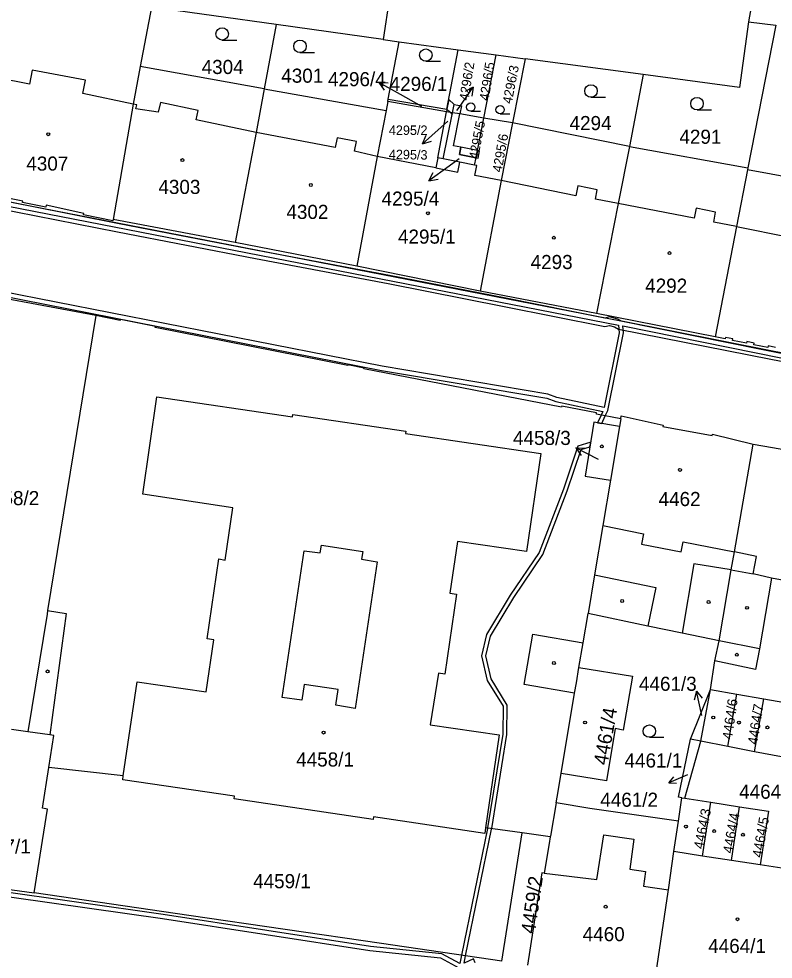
# Model space of a CAD drawing. Extents: x -756746 to -753363, y -1166406 to -1161727.
# Drawn here: x -755498.1 to -755407.3, y -1165864.8 to -1165751.5 of the extents above; entities that cross this region are included whole.
import ezdxf

# ---------------------------------------------------------------- set-up
doc = ezdxf.new("R2010")
doc.units = 0
for name, color, linetype in [('Hranice parcel', 7, 'Continuous'), ('Parcelní čísla', 7, 'Continuous'), ('Pop  PČ popisy', 7, 'Continuous'), ('Vnitřní kresba', 7, 'Continuous'), ('Věcná břemena k části', 7, 'Continuous'), ('Značky budov', 7, 'Continuous'), ('Značky kultur', 7, 'Continuous')]:
    doc.layers.add(name, color=color, linetype=linetype)

msp = doc.modelspace()

# ---------------------------------------------------------------- linework, layer by layer
at = {"layer": 'Hranice parcel'}
for p, q in [((-755447.9, -1165710.51), (-755454.23, -1165754.01)), ((-755482.15, -1165750.08), (-755483.52, -1165757.24)), ((-755467.14, -1165752.2), (-755482.15, -1165750.08)), ((-755410.24, -1165751.88), (-755406.96, -1165752.25)), ((-755467.14, -1165752.2), (-755468.57, -1165759.95)), ((-755454.23, -1165754.01), (-755467.14, -1165752.2)), ((-755406.96, -1165752.25), (-755410.32, -1165769.47)), ((-755454.23, -1165754.01), (-755452.3, -1165754.28)), ((-755453.63, -1165761.17), (-755452.3, -1165754.28)), ((-755452.3, -1165754.28), (-755445.2, -1165755.23)), ((-755446.56, -1165762.39), (-755445.2, -1165755.23)), ((-755445.2, -1165755.23), (-755440.62, -1165755.85)), ((-755442.11, -1165763.46), (-755440.62, -1165755.85)), ((-755440.62, -1165755.85), (-755437.16, -1165756.31)), ((-755437.16, -1165756.31), (-755438.68, -1165764.05)), ((-755422.91, -1165758.22), (-755437.16, -1165756.31)), ((-755468.57, -1165759.95), (-755483.52, -1165757.24)), ((-755422.91, -1165758.22), (-755424.56, -1165766.87)), ((-755468.57, -1165759.95), (-755453.9, -1165762.53)), ((-755453.69, -1165761.47), (-755453.9, -1165762.53)), ((-755453.69, -1165761.47), (-755453.63, -1165761.17)), ((-755446.62, -1165762.69), (-755453.69, -1165761.47)), ((-755453.63, -1165761.17), (-755446.56, -1165762.39)), ((-755453.9, -1165762.53), (-755454.98, -1165768.08)), ((-755447.68, -1165768.25), (-755446.62, -1165762.69)), ((-755447, -1165768.38), (-755445.9, -1165762.81)), ((-755446.56, -1165762.39), (-755446.62, -1165762.69)), ((-755445.9, -1165762.81), (-755446.62, -1165762.69)), ((-755445.01, -1165762.96), (-755445.9, -1165762.81)), ((-755442.11, -1165763.46), (-755445.01, -1165762.96)), ((-755438.68, -1165764.05), (-755442.11, -1165763.46)), ((-755438.68, -1165764.05), (-755440.03, -1165770.98)), ((-755424.56, -1165766.87), (-755438.68, -1165764.05)), ((-755424.56, -1165766.87), (-755410.32, -1165769.47)), ((-755454.98, -1165768.08), (-755457.42, -1165781.29)), ((-755447, -1165768.38), (-755447.68, -1165768.25)), ((-755443.23, -1165769.13), (-755443.05, -1165768.25)), ((-755410.32, -1165769.47), (-755410.36, -1165769.69)), ((-755391.62, -1165773.1), (-755410.36, -1165769.69)), ((-755440.03, -1165770.98), (-755442.57, -1165784.3)), ((-755472.07, -1165778.44), (-755486.78, -1165775.68)), ((-755457.42, -1165781.29), (-755472.07, -1165778.44)), ((-755442.57, -1165784.3), (-755457.42, -1165781.29)), ((-755428.55, -1165787.01), (-755442.57, -1165784.3)), ((-755488.85, -1165787.26), (-755501.98, -1165784.78)), ((-755414.26, -1165789.82), (-755428.55, -1165787.01)), ((-755488.85, -1165787.26), (-755494.66, -1165822.78)), ((-755485.92, -1165787.85), (-755488.85, -1165787.26)), ((-755425.77, -1165800.6), (-755426.86, -1165807.07)), ((-755425.62, -1165799.69), (-755425.77, -1165800.6)), ((-755417.23, -1165838.29), (-755414.8, -1165832.31)), ((-755415.97, -1165838.53), (-755414.8, -1165832.31)), ((-755414.8, -1165832.31), (-755411.66, -1165832.85)), ((-755412.73, -1165839.16), (-755411.66, -1165832.85)), ((-755411.66, -1165832.85), (-755408.41, -1165833.41)), ((-755409.5, -1165839.79), (-755408.41, -1165833.41)), ((-755408.41, -1165833.41), (-755405.17, -1165833.97)), ((-755497.03, -1165837.39), (-755499.03, -1165837.1)), ((-755417.9, -1165845.41), (-755415.97, -1165838.53)), ((-755415.97, -1165838.53), (-755417.23, -1165838.29)), ((-755412.73, -1165839.16), (-755415.97, -1165838.53)), ((-755409.5, -1165839.79), (-755412.73, -1165839.16)), ((-755406.27, -1165840.42), (-755409.5, -1165839.79)), ((-755418.68, -1165848.17), (-755418.26, -1165845.35)), ((-755418.26, -1165845.35), (-755417.9, -1165845.41)), ((-755417.9, -1165845.41), (-755414.79, -1165845.88)), ((-755415.76, -1165852.36), (-755414.79, -1165845.88)), ((-755414.79, -1165845.88), (-755411.32, -1165846.42)), ((-755412.3, -1165852.89), (-755411.32, -1165846.42)), ((-755419.22, -1165851.82), (-755418.68, -1165848.17)), ((-755439.97, -1165865.04), (-755437.49, -1165849.58)), ((-755434.11, -1165850.06), (-755437.49, -1165849.58)), ((-755415.76, -1165852.36), (-755419.22, -1165851.82)), ((-755412.3, -1165852.89), (-755415.76, -1165852.36)), ((-755408.84, -1165853.42), (-755412.3, -1165852.89)), ((-755401.82, -1165854.5), (-755408.84, -1165853.42)), ((-755508.04, -1165855.17), (-755496.29, -1165856.8))]:
    msp.add_line(p, q, dxfattribs=at)
for points in [[(-755407.4, -1165735.01), (-755407.92, -1165738.75), (-755410.24, -1165751.88)], [(-755410.24, -1165751.88), (-755411.34, -1165759.78), (-755422.91, -1165758.22)], [(-755483.52, -1165757.24), (-755484.38, -1165761.77), (-755486.78, -1165775.68)], [(-755468.57, -1165759.95), (-755469.54, -1165765.2), (-755472.07, -1165778.44)], [(-755445.9, -1165762.81), (-755445.7, -1165761.82), (-755444.82, -1165761.99), (-755445.01, -1165762.96)], [(-755443.05, -1165768.25), (-755445.06, -1165767.85), (-755444.89, -1165766.97), (-755445.77, -1165766.8), (-755445.01, -1165762.96)], [(-755443.05, -1165768.25), (-755442.88, -1165767.36), (-755442.11, -1165763.46)], [(-755424.56, -1165766.87), (-755425.92, -1165773.76), (-755428.55, -1165787.01)], [(-755447.68, -1165768.25), (-755447.92, -1165769.46), (-755454.98, -1165768.08)], [(-755443.23, -1165769.13), (-755445.03, -1165768.77), (-755447, -1165768.38)], [(-755440.03, -1165770.98), (-755443.2, -1165770.36), (-755442.98, -1165769.18), (-755443.23, -1165769.13)], [(-755410.36, -1165769.69), (-755411.7, -1165776.54), (-755414.26, -1165789.82)], [(-755486.78, -1165775.68), (-755486.82, -1165775.85), (-755490.33, -1165775.13), (-755490.3, -1165774.97), (-755494.85, -1165773.96), (-755494.9, -1165774.2), (-755497.7, -1165773.63), (-755497.67, -1165773.47), (-755502.27, -1165772.53), (-755502.3, -1165772.69), (-755505.88, -1165771.96), (-755505.84, -1165771.79)], [(-755425.62, -1165799.69), (-755428.56, -1165799.12), (-755428.53, -1165798.97), (-755432.73, -1165798.15), (-755432.76, -1165798.3), (-755456.57, -1165793.66), (-755456.55, -1165793.58), (-755458.51, -1165793.19), (-755458.52, -1165793.27), (-755481.7, -1165788.7), (-755481.67, -1165788.55), (-755485.89, -1165787.71), (-755485.92, -1165787.85)], [(-755407, -1165791.08), (-755407.88, -1165790.91), (-755407.92, -1165791.09), (-755409.59, -1165790.76), (-755409.55, -1165790.57), (-755410.43, -1165790.39), (-755410.47, -1165790.58), (-755412.16, -1165790.24), (-755412.12, -1165790.05), (-755413, -1165789.88), (-755413.03, -1165790.06), (-755414.26, -1165789.82)], [(-755425.62, -1165799.69), (-755425.57, -1165799.34), (-755420.52, -1165800.45), (-755420.56, -1165800.61), (-755414.62, -1165801.69), (-755414.58, -1165801.52), (-755409.69, -1165802.73)], [(-755425.77, -1165800.6), (-755428.85, -1165800.09), (-755429.91, -1165806.58), (-755426.86, -1165807.07)], [(-755413.79, -1165826.42), (-755412.32, -1165817.89), (-755411.94, -1165815.72), (-755409.69, -1165802.73)], [(-755409.69, -1165802.73), (-755405.27, -1165803.51), (-755405.31, -1165803.72), (-755398.04, -1165805), (-755398.01, -1165804.79), (-755393.52, -1165805.58)], [(-755426.86, -1165807.07), (-755427.78, -1165812.56), (-755428.78, -1165818.48), (-755429.57, -1165823.16)], [(-755494.66, -1165822.78), (-755494.73, -1165823.22), (-755497.03, -1165837.39)], [(-755430.66, -1165829.65), (-755430.16, -1165826.66), (-755429.57, -1165823.16)], [(-755413.79, -1165826.42), (-755418.21, -1165825.51), (-755422.38, -1165824.65), (-755429.57, -1165823.16)], [(-755414.8, -1165832.31), (-755414.29, -1165828.86), (-755413.79, -1165826.42)], [(-755432.82, -1165842.41), (-755431.19, -1165832.73), (-755430.97, -1165831.51), (-755430.66, -1165829.65)], [(-755430.66, -1165829.65), (-755424.23, -1165830.68), (-755425.33, -1165837.21), (-755426.31, -1165837), (-755427.35, -1165843.31), (-755432.82, -1165842.41)], [(-755494.52, -1165841.68), (-755493.91, -1165837.84), (-755494.4, -1165837.76), (-755497.03, -1165837.39)], [(-755418.26, -1165845.35), (-755418.66, -1165845.29), (-755417.23, -1165838.29)], [(-755496.29, -1165856.8), (-755494.67, -1165846.7), (-755495.3, -1165846.6), (-755494.52, -1165841.68)], [(-755437.49, -1165849.58), (-755441.91, -1165848.95), (-755442.01, -1165849.64), (-755455.42, -1165847.65), (-755455.46, -1165847.95), (-755472.21, -1165845.46), (-755472.17, -1165845.16), (-755485.62, -1165843.17), (-755485.55, -1165842.72), (-755494.52, -1165841.68)], [(-755433.42, -1165845.97), (-755433.3, -1165845.26), (-755432.82, -1165842.41)], [(-755433.42, -1165845.97), (-755434.1, -1165849.96), (-755434.11, -1165850.06)], [(-755418.68, -1165848.17), (-755429.36, -1165846.64), (-755433.42, -1165845.97)], [(-755411.32, -1165846.42), (-755407.84, -1165846.95), (-755408.84, -1165853.42)], [(-755434.11, -1165850.06), (-755434.25, -1165850.85), (-755434.85, -1165854.43), (-755435.15, -1165854.38), (-755436.86, -1165865.5)], [(-755421.52, -1165867.49), (-755419.91, -1165856.66), (-755419.88, -1165856.45), (-755419.22, -1165851.82)], [(-755439.97, -1165865.04), (-755454.44, -1165862.88), (-755477.66, -1165859.54), (-755496.29, -1165856.8)]]:
    msp.add_lwpolyline(points, dxfattribs=at)
at = {"layer": 'Pop  PČ popisy'}
for p, q in [((-755452.15, -1165760.61), (-755454.78, -1165759.16)), ((-755454.78, -1165759.16), (-755453.66, -1165759.2)), ((-755454.78, -1165759.16), (-755454.14, -1165760.08)), ((-755445.11, -1165762.18), (-755443.39, -1165759.72)), ((-755443.39, -1165759.72), (-755444.37, -1165760.26)), ((-755443.39, -1165759.72), (-755443.55, -1165760.83)), ((-755449.59, -1165762.05), (-755452.15, -1165760.61)), ((-755445.38, -1165762.56), (-755445.11, -1165762.18)), ((-755446.44, -1165763.82), (-755447.26, -1165764.54)), ((-755447.26, -1165764.54), (-755449.49, -1165766.55)), ((-755449.49, -1165766.55), (-755449.08, -1165765.51)), ((-755449.49, -1165766.55), (-755448.41, -1165766.25)), ((-755445.11, -1165768.38), (-755446.3, -1165769.25)), ((-755446.3, -1165769.25), (-755448.73, -1165771.01)), ((-755448.73, -1165771.01), (-755448.21, -1165770.02)), ((-755448.73, -1165771.01), (-755447.62, -1165770.83)), ((-755428.38, -1165804.56), (-755431.05, -1165803.2)), ((-755431.05, -1165803.2), (-755429.93, -1165803.21)), ((-755431.05, -1165803.2), (-755430.39, -1165804.1)), ((-755428.3, -1165804.6), (-755428.38, -1165804.56)), ((-755416.49, -1165832.49), (-755416.78, -1165833.57)), ((-755415.87, -1165835.42), (-755416.49, -1165832.49)), ((-755416.49, -1165832.49), (-755415.8, -1165833.36)), ((-755417.59, -1165842.58), (-755419.83, -1165843.53)), ((-755419.83, -1165843.53), (-755419.24, -1165842.84)), ((-755419.83, -1165843.53), (-755418.92, -1165843.59))]:
    msp.add_line(p, q, dxfattribs=at)
at = {"layer": 'Vnitřní kresba'}
for p, q in [((-755496.85, -1165759.38), (-755503.28, -1165758.07)), ((-755496.54, -1165757.69), (-755496.85, -1165759.38)), ((-755490.09, -1165758.89), (-755496.54, -1165757.69)), ((-755490.42, -1165760.5), (-755490.09, -1165758.89)), ((-755484.38, -1165761.77), (-755490.42, -1165760.5)), ((-755483.93, -1165761.86), (-755484.38, -1165761.77)), ((-755484.02, -1165762.33), (-755483.93, -1165761.86)), ((-755481.08, -1165761.58), (-755481.33, -1165762.76)), ((-755476.55, -1165762.54), (-755481.08, -1165761.58)), ((-755481.33, -1165762.76), (-755484.02, -1165762.33)), ((-755476.77, -1165763.68), (-755476.55, -1165762.54)), ((-755469.54, -1165765.2), (-755476.77, -1165763.68)), ((-755460.02, -1165767), (-755469.54, -1165765.2)), ((-755459.79, -1165765.84), (-755460.02, -1165767)), ((-755457.46, -1165766.3), (-755459.79, -1165765.84)), ((-755457.7, -1165767.46), (-755457.46, -1165766.3)), ((-755454.98, -1165768.08), (-755457.7, -1165767.46)), ((-755445.26, -1165769.97), (-755445.03, -1165768.77)), ((-755447.92, -1165769.46), (-755445.26, -1165769.97)), ((-755431.02, -1165772.81), (-755440.03, -1165770.98)), ((-755430.78, -1165771.62), (-755431.02, -1165772.81)), ((-755428.48, -1165772.09), (-755430.78, -1165771.62)), ((-755428.66, -1165773.22), (-755428.48, -1165772.09)), ((-755425.92, -1165773.76), (-755428.66, -1165773.22)), ((-755416.78, -1165775.53), (-755425.92, -1165773.76)), ((-755416.55, -1165774.33), (-755416.78, -1165775.53)), ((-755414.23, -1165774.8), (-755416.55, -1165774.33)), ((-755414.4, -1165775.99), (-755414.23, -1165774.8)), ((-755411.7, -1165776.54), (-755414.4, -1165775.99)), ((-755411.7, -1165776.54), (-755405.29, -1165777.81)), ((-755483.18, -1165808.77), (-755481.51, -1165797.03)), ((-755481.51, -1165797.03), (-755465.17, -1165799.44)), ((-755465.17, -1165799.44), (-755465.12, -1165799.16)), ((-755465.12, -1165799.16), (-755451.53, -1165801.16)), ((-755451.53, -1165801.16), (-755451.57, -1165801.45)), ((-755451.57, -1165801.45), (-755435.26, -1165803.86)), ((-755435.26, -1165803.86), (-755436.98, -1165815.68)), ((-755472.35, -1165810.42), (-755483.18, -1165808.77)), ((-755473.29, -1165816.7), (-755472.35, -1165810.42)), ((-755427.78, -1165812.56), (-755422.87, -1165813.54)), ((-755422.87, -1165813.54), (-755423.12, -1165814.78)), ((-755461.82, -1165815.85), (-755461.68, -1165814.93)), ((-755461.68, -1165814.93), (-755456.71, -1165815.67)), ((-755445.31, -1165814.47), (-755446.2, -1165820.71)), ((-755436.98, -1165815.68), (-755445.31, -1165814.47)), ((-755423.12, -1165814.78), (-755418.34, -1165815.73)), ((-755418.34, -1165815.73), (-755418.1, -1165814.49)), ((-755418.1, -1165814.49), (-755411.94, -1165815.72)), ((-755466.41, -1165833.26), (-755463.77, -1165815.59)), ((-755463.77, -1165815.59), (-755461.82, -1165815.85)), ((-755456.71, -1165815.67), (-755456.85, -1165816.61)), ((-755409.27, -1165816.26), (-755411.94, -1165815.72)), ((-755409.68, -1165818.36), (-755409.27, -1165816.26)), ((-755475.44, -1165826.19), (-755474.06, -1165816.57)), ((-755474.06, -1165816.57), (-755473.29, -1165816.7)), ((-755454.95, -1165816.9), (-755457.61, -1165834.58)), ((-755456.85, -1165816.61), (-755454.95, -1165816.9)), ((-755416.84, -1165817.14), (-755418.21, -1165825.51)), ((-755412.32, -1165817.89), (-755416.84, -1165817.14)), ((-755428.78, -1165818.48), (-755421.42, -1165820.02)), ((-755412.32, -1165817.89), (-755409.68, -1165818.36)), ((-755407.48, -1165818.88), (-755409.68, -1165818.36)), ((-755407.48, -1165818.88), (-755408.9, -1165827.42)), ((-755399.87, -1165820.35), (-755407.48, -1165818.88)), ((-755445.41, -1165820.82), (-755446.81, -1165830.45)), ((-755446.2, -1165820.71), (-755445.41, -1165820.82)), ((-755421.42, -1165820.02), (-755422.38, -1165824.65)), ((-755494.66, -1165822.78), (-755492.44, -1165823.14)), ((-755492.44, -1165823.14), (-755494.4, -1165837.76)), ((-755475.57, -1165832.6), (-755474.66, -1165826.3)), ((-755474.66, -1165826.3), (-755475.44, -1165826.19)), ((-755437.25, -1165831.71), (-755436.23, -1165825.64)), ((-755436.23, -1165825.64), (-755430.16, -1165826.66)), ((-755408.9, -1165827.42), (-755413.79, -1165826.42)), ((-755408.9, -1165827.42), (-755409.4, -1165829.87)), ((-755409.4, -1165829.87), (-755414.29, -1165828.86)), ((-755447.6, -1165830.33), (-755448.59, -1165836.55)), ((-755446.81, -1165830.45), (-755447.6, -1165830.33)), ((-755485.55, -1165842.72), (-755483.88, -1165831.38)), ((-755483.88, -1165831.38), (-755475.57, -1165832.6)), ((-755463.76, -1165831.7), (-755464.04, -1165833.6)), ((-755459.65, -1165832.3), (-755463.76, -1165831.7)), ((-755459.94, -1165834.19), (-755459.65, -1165832.3)), ((-755431.19, -1165832.73), (-755437.25, -1165831.71)), ((-755464.04, -1165833.6), (-755466.41, -1165833.26)), ((-755457.61, -1165834.58), (-755459.94, -1165834.19)), ((-755448.59, -1165836.55), (-755440.26, -1165837.78)), ((-755440.26, -1165837.78), (-755441.91, -1165848.95)), ((-755428.5, -1165855.19), (-755427.67, -1165849.82)), ((-755427.67, -1165849.82), (-755424.07, -1165850.32)), ((-755424.07, -1165850.32), (-755424.55, -1165853.94)), ((-755434.85, -1165854.43), (-755428.5, -1165855.19)), ((-755424.55, -1165853.94), (-755422.64, -1165854.21)), ((-755422.64, -1165854.21), (-755422.88, -1165856)), ((-755422.88, -1165856), (-755419.88, -1165856.45))]:
    msp.add_line(p, q, dxfattribs=at)
at = {"layer": 'Věcná břemena k části'}
for points in [[(-755446.56, -1165762.39), (-755446.19, -1165762.76), (-755445.94, -1165763.01), (-755445.9, -1165762.81), (-755445.7, -1165761.82), (-755446.34, -1165761.21)], [(-755444.89, -1165766.97), (-755445.06, -1165767.85), (-755443.05, -1165768.25), (-755442.88, -1165767.36)], [(-755442.88, -1165767.36), (-755443.05, -1165768.25), (-755442.8, -1165768.3), (-755442.65, -1165767.4)]]:
    msp.add_lwpolyline(points, close=True, dxfattribs=at)
for points in [[(-755539.43, -1165766.28), (-755425.89, -1165788.4), (-755425.81, -1165789.32), (-755427.63, -1165798.31), (-755433.32, -1165797.12), (-755434.4, -1165796.71), (-755454.38, -1165793.35), (-755500.19, -1165784.34)], [(-755500.29, -1165784.84), (-755454.46, -1165793.85), (-755434.52, -1165797.19), (-755433.44, -1165797.6), (-755427.79, -1165798.79), (-755427.99, -1165799.23), (-755428.41, -1165800.16), (-755427.9, -1165800.25), (-755427.49, -1165799.33), (-755427.2, -1165798.69), (-755425.31, -1165789.34), (-755425.38, -1165788.5), (-755386.91, -1165796.26), (-755364.3, -1165800.41), (-755363.8, -1165800.01), (-755362.18, -1165798.7), (-755362.21, -1165798.45), (-755364.48, -1165799.74), (-755364.7, -1165799.86), (-755366.13, -1165799.57), (-755386.81, -1165795.76), (-755425.6, -1165787.94), (-755539.31, -1165765.8)], [(-755395.68, -1165793.79), (-755407.36, -1165791.53), (-755425.54, -1165787.92), (-755425.98, -1165787.68), (-755426.98, -1165787.41), (-755427.55, -1165787.56), (-755439.46, -1165785.17), (-755453.48, -1165782.41), (-755469.43, -1165779.41), (-755486.05, -1165776.18), (-755508.14, -1165771.83)], [(-755508.34, -1165772.81), (-755486.25, -1165777.16), (-755469.61, -1165780.39), (-755453.66, -1165783.39), (-755439.66, -1165786.15), (-755427.53, -1165788.58), (-755426.98, -1165788.45), (-755426.36, -1165788.62), (-755425.88, -1165788.88), (-755407.56, -1165792.51), (-755395.88, -1165794.77), (-755387.24, -1165796.61), (-755384.64, -1165797.25), (-755385.79, -1165805.78)], [(-755443.17, -1165865.22), (-755443.37, -1165864.76), (-755444.5, -1165865.26), (-755444.32, -1165864.39), (-755441.18, -1165849.13), (-755441.17, -1165849.06), (-755439.35, -1165837.72), (-755439.31, -1165834.17), (-755441.24, -1165831.01), (-755441.88, -1165828.23), (-755441.33, -1165825.87), (-755438.52, -1165821.21), (-755435, -1165816.05), (-755432.08, -1165808.36), (-755430.41, -1165803.38), (-755429.34, -1165803.06), (-755429.25, -1165802.52), (-755430.81, -1165802.98), (-755432.54, -1165808.18), (-755435.44, -1165815.81), (-755438.94, -1165820.95), (-755441.79, -1165825.67), (-755442.4, -1165828.23), (-755441.7, -1165831.21), (-755439.81, -1165834.31), (-755439.85, -1165837.68), (-755441.67, -1165848.98), (-755441.68, -1165849.03), (-755444.81, -1165864.32), (-755445.02, -1165865.31), (-755447.18, -1165864.16), (-755455.78, -1165863.26), (-755480.74, -1165859.4), (-755521.41, -1165853.64)], [(-755521.42, -1165854.14), (-755480.82, -1165859.9), (-755455.84, -1165863.76), (-755447.34, -1165864.64), (-755445.12, -1165865.83)]]:
    msp.add_lwpolyline(points, dxfattribs=at)
at = {"layer": 'Značky budov'}
for centre in [(-755494.59, -1165765.41), (-755478.43, -1165768.52), (-755462.96, -1165771.52), (-755448.85, -1165774.93), (-755433.69, -1165777.88), (-755419.75, -1165779.72), (-755427.91, -1165803.01), (-755418.49, -1165805.85), (-755425.45, -1165821.64), (-755415.05, -1165821.76), (-755410.41, -1165822.46), (-755433.68, -1165829.11), (-755411.64, -1165828.11), (-755494.67, -1165830.12), (-755414.48, -1165835.67), (-755429.92, -1165836.28), (-755411.39, -1165836.29), (-755407.96, -1165836.87), (-755461.42, -1165837.49), (-755417.78, -1165848.82), (-755414.37, -1165849.36), (-755410.91, -1165849.8), (-755427.44, -1165858.47), (-755411.56, -1165859.98)]:
    msp.add_circle(centre, 0.175, dxfattribs=at)
at = {"layer": 'Značky kultur'}
for p, q in [((-755473.64, -1165754.07), (-755471.89, -1165754.07)), ((-755464.27, -1165755.56), (-755462.52, -1165755.56)), ((-755449.1, -1165756.62), (-755447.35, -1165756.62)), ((-755429.21, -1165760.94), (-755427.46, -1165760.94)), ((-755443.69, -1165762.64), (-755442.51, -1165762.64)), ((-755440.16, -1165762.95), (-755438.98, -1165762.95)), ((-755416.44, -1165762.47), (-755414.69, -1165762.47)), ((-755422.18, -1165838.06), (-755420.43, -1165838.06))]:
    msp.add_line(p, q, dxfattribs=at)
for centre, radius in [((-755473.64, -1165753.32), 0.75), ((-755464.27, -1165754.81), 0.75), ((-755449.1, -1165755.87), 0.75), ((-755429.21, -1165760.19), 0.75), ((-755416.44, -1165761.72), 0.75), ((-755443.69, -1165762.14), 0.502), ((-755440.16, -1165762.45), 0.502), ((-755422.18, -1165837.31), 0.75)]:
    msp.add_circle(centre, radius, dxfattribs=at)

# ---------------------------------------------------------------- texts
at = {"layer": 'Parcelní čísla'}
for s, height, p in [('4304', 1.7, (-755476.11, -1165758.15)), ('4301', 1.7, (-755466.52, -1165759.2)), ('4296/4', 1.7, (-755460.89, -1165759.62)), ('4296/1', 1.7, (-755453.46, -1165760.19)), ('4294', 1.7, (-755431.79, -1165764.91)), ('4295/2', 1.139, (-755453.56, -1165765.49)), ('4291', 1.7, (-755418.56, -1165766.56)), ('4307', 1.7, (-755497.23, -1165769.79)), ('4303', 1.7, (-755481.32, -1165772.6)), ('4295/4', 1.7, (-755454.44, -1165774.01)), ('4302', 1.7, (-755465.9, -1165775.61)), ('4295/1', 1.7, (-755452.46, -1165778.59)), ('4293', 1.7, (-755436.48, -1165781.65)), ('4292', 1.7, (-755422.68, -1165784.5)), ('4458/3', 1.7, (-755438.6, -1165802.84)), ('4458/2', 1.7, (-755502.63, -1165810.09)), ('4462', 1.7, (-755421.07, -1165810.2)), ('4461/3', 1.7, (-755423.43, -1165832.46)), ('4458/1', 1.7, (-755464.72, -1165841.58)), ('4461/1', 1.7, (-755425.17, -1165841.7)), ('4464/2', 1.7, (-755411.36, -1165845.46)), ('4461/2', 1.7, (-755428.09, -1165846.43)), ('4457/1', 1.7, (-755503.65, -1165852.05)), ('4459/1', 1.7, (-755469.91, -1165856.24)), ('4460', 1.7, (-755430.21, -1165862.62)), ('4464/1', 1.7, (-755415.09, -1165864.04))]:
    msp.add_text(s, height=height, dxfattribs=at).set_placement(p)
for s, height, rotation, p in [('4296/2', 1.139, 81, (-755443.97, -1165761.41)), ('4296/5', 1.139, 81, (-755441.54, -1165761.41)), ('4296/3', 1.139, 79, (-755438.77, -1165761.8)), ('4295/5', 1.139, 79, (-755442.83, -1165768.48)), ('4295/6', 1.139, 80, (-755439.98, -1165770.05)), ('4295/3', 1.139, 359, (-755453.57, -1165768.39)), ('4464/6', 1.2, 82, (-755412.22, -1165838.37)), ('4461/4', 1.7, 80, (-755427.24, -1165841.49)), ('4464/7', 1.2, 81, (-755409.18, -1165838.99)), ('4464/3', 1.2, 79, (-755415.68, -1165851.59)), ('4464/4', 1.2, 80, (-755412.16, -1165852.11)), ('4464/5', 1.2, 80, (-755408.61, -1165852.61)), ('4459/2', 1.7, 82, (-755435.97, -1165861.8))]:
    msp.add_text(s, height=height, rotation=rotation, dxfattribs=at).set_placement(p)

doc.saveas('drawing.dxf')
